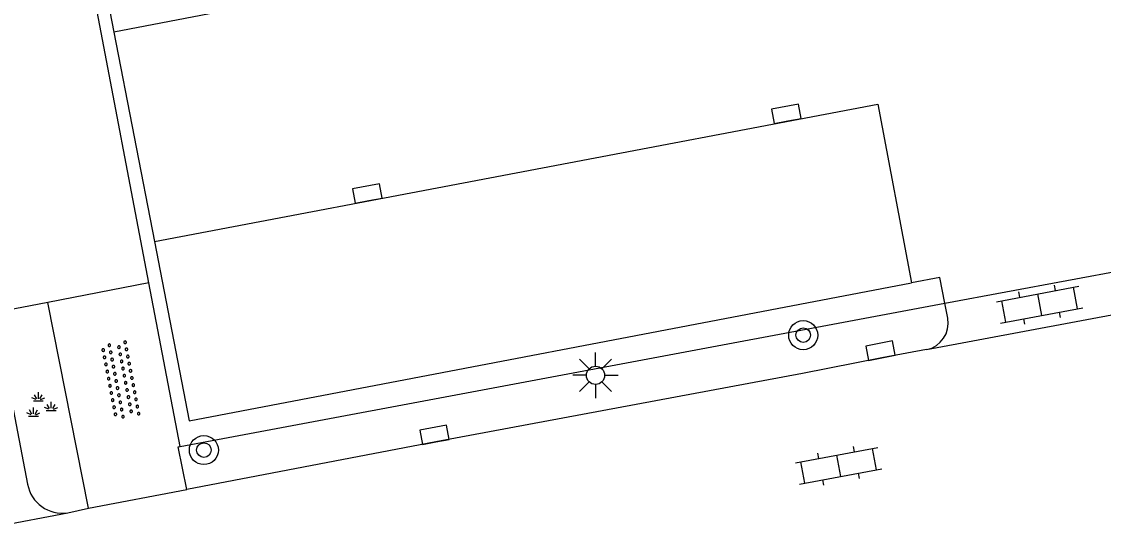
# Model space of a CAD drawing. Extents: x 132999 to 136000, y 398499 to 400501.
# Drawn here: x 133788.92 to 133818.66, y 398853.67 to 398867.28 of the extents above; entities that cross this region are included whole.
import ezdxf

# ---------------------------------------------------------------- set-up
doc = ezdxf.new("R2010")
doc.units = 0
for name, color, linetype in [('gg-afsc-hekwerk', 7, 'Continuous'), ('gg-knt-verharding', 7, 'Continuous'), ('gg-knt-verharding nz', 7, 'Continuous'), ('gt-symb-boom', 7, 'Continuous'), ('gt-symb-groenvak', 7, 'Continuous'), ('gt-symb-klinker verharding', 7, 'Continuous'), ('gt-symb-kolk', 7, 'Continuous'), ('gt-symb-lichtmast', 7, 'Continuous'), ('gt-symb-overige verharding', 7, 'Continuous')]:
    doc.layers.add(name, color=color, linetype=linetype)

# ---------------------------------------------------------------- blocks, each defined once
blk = doc.blocks.new('gt0-KL1')
at = {"layer": 'gt-symb-klinker verharding'}
for p, q in [((-1.15, 0.3), (1.15, 0.3)), ((-1, -0.3), (-1, 0.3)), ((-0.5, 0.3), (-0.5, 0.45)), ((0, -0.3), (0, 0.3)), ((0.5, 0.3), (0.5, 0.45)), ((1, -0.3), (1, 0.3)), ((-1.15, -0.3), (1.15, -0.3)), ((-0.5, -0.45), (-0.5, -0.3)), ((0.5, -0.45), (0.5, -0.3))]:
    blk.add_line(p, q, dxfattribs=at)
blk = doc.blocks.new('gt0-KOLK')
at = {"layer": 'gt-symb-kolk'}
blk.add_lwpolyline([(0, 0), (0.375, 0), (0.375, 0.4), (-0.375, 0.4), (-0.375, 0), (0, 0)], dxfattribs=at)
blk = doc.blocks.new('gt0-LMAST')
at = {"layer": 'gt-symb-lichtmast'}
for p, q in [((-0.005, 0.246), (-0.005, 0.621)), ((-0.182, 0.173), (-0.447, 0.438)), ((0.172, 0.173), (0.437, 0.438)), ((-0.255, -0.004), (-0.63, -0.004)), ((-0.182, -0.181), (-0.447, -0.446)), ((-0.005, -0.254), (-0.005, -0.629)), ((0.437, -0.446), (0.172, -0.181)), ((0.245, -0.004), (0.62, -0.004))]:
    blk.add_line(p, q, dxfattribs=at)
blk.add_circle((-0.005, -0.004), 0.25, dxfattribs=at)
blk = doc.blocks.new('gt0-BOOM')
at = {"layer": 'gt-symb-boom'}
for radius in [0.4, 0.2]:
    blk.add_circle((0, 0), radius, dxfattribs=at)
blk = doc.blocks.new('gt0-OVH')
at = {"layer": 'gt-symb-overige verharding'}
for points in [[(-0.972, 0.298), (-0.967, 0.308), (-0.965, 0.319), (-0.966, 0.33), (-0.971, 0.34), (-0.978, 0.348), (-0.988, 0.353), (-0.999, 0.355), (-1.01, 0.354), (-1.02, 0.349), (-1.028, 0.342), (-1.033, 0.332), (-1.035, 0.321), (-1.034, 0.31), (-1.029, 0.3), (-1.022, 0.292), (-1.012, 0.287), (-1.001, 0.285), (-0.99, 0.286), (-0.98, 0.291)], [(-0.772, 0.298), (-0.767, 0.308), (-0.765, 0.319), (-0.766, 0.33), (-0.771, 0.34), (-0.778, 0.348), (-0.788, 0.353), (-0.799, 0.355), (-0.81, 0.354), (-0.82, 0.349), (-0.828, 0.342), (-0.833, 0.332), (-0.835, 0.321), (-0.834, 0.31), (-0.829, 0.3), (-0.822, 0.292), (-0.812, 0.287), (-0.801, 0.285), (-0.79, 0.286), (-0.78, 0.291)], [(-0.572, 0.298), (-0.567, 0.308), (-0.565, 0.319), (-0.566, 0.33), (-0.571, 0.34), (-0.578, 0.348), (-0.588, 0.353), (-0.599, 0.355), (-0.61, 0.354), (-0.62, 0.349), (-0.628, 0.342), (-0.633, 0.332), (-0.635, 0.321), (-0.634, 0.31), (-0.629, 0.3), (-0.622, 0.292), (-0.612, 0.287), (-0.601, 0.285), (-0.59, 0.286), (-0.58, 0.291)], [(-0.372, 0.298), (-0.367, 0.308), (-0.365, 0.319), (-0.366, 0.33), (-0.371, 0.34), (-0.378, 0.348), (-0.388, 0.353), (-0.399, 0.355), (-0.41, 0.354), (-0.42, 0.349), (-0.428, 0.342), (-0.433, 0.332), (-0.435, 0.321), (-0.434, 0.31), (-0.429, 0.3), (-0.422, 0.292), (-0.412, 0.287), (-0.401, 0.285), (-0.39, 0.286), (-0.38, 0.291)], [(-0.172, 0.298), (-0.167, 0.308), (-0.165, 0.319), (-0.166, 0.33), (-0.171, 0.34), (-0.178, 0.348), (-0.188, 0.353), (-0.199, 0.355), (-0.21, 0.354), (-0.22, 0.349), (-0.228, 0.342), (-0.233, 0.332), (-0.235, 0.321), (-0.234, 0.31), (-0.229, 0.3), (-0.222, 0.292), (-0.212, 0.287), (-0.201, 0.285), (-0.19, 0.286), (-0.18, 0.291)], [(0.028, 0.298), (0.033, 0.308), (0.035, 0.319), (0.034, 0.33), (0.029, 0.34), (0.022, 0.348), (0.012, 0.353), (0.001, 0.355), (-0.01, 0.354), (-0.02, 0.349), (-0.028, 0.342), (-0.033, 0.332), (-0.035, 0.321), (-0.034, 0.31), (-0.029, 0.3), (-0.022, 0.292), (-0.012, 0.287), (-0.001, 0.285), (0.01, 0.286), (0.02, 0.291)], [(0.228, 0.298), (0.233, 0.308), (0.235, 0.319), (0.234, 0.33), (0.229, 0.34), (0.222, 0.348), (0.212, 0.353), (0.201, 0.355), (0.19, 0.354), (0.18, 0.349), (0.172, 0.342), (0.167, 0.332), (0.165, 0.321), (0.166, 0.31), (0.171, 0.3), (0.178, 0.292), (0.188, 0.287), (0.199, 0.285), (0.21, 0.286), (0.22, 0.291)], [(0.428, 0.298), (0.433, 0.308), (0.435, 0.319), (0.434, 0.33), (0.429, 0.34), (0.422, 0.348), (0.412, 0.353), (0.401, 0.355), (0.39, 0.354), (0.38, 0.349), (0.372, 0.342), (0.367, 0.332), (0.365, 0.321), (0.366, 0.31), (0.371, 0.3), (0.378, 0.292), (0.388, 0.287), (0.399, 0.285), (0.41, 0.286), (0.42, 0.291)], [(0.628, 0.298), (0.633, 0.308), (0.635, 0.319), (0.634, 0.33), (0.629, 0.34), (0.622, 0.348), (0.612, 0.353), (0.601, 0.355), (0.59, 0.354), (0.58, 0.349), (0.572, 0.342), (0.567, 0.332), (0.565, 0.321), (0.566, 0.31), (0.571, 0.3), (0.578, 0.292), (0.588, 0.287), (0.599, 0.285), (0.61, 0.286), (0.62, 0.291)], [(0.828, 0.298), (0.833, 0.308), (0.835, 0.319), (0.834, 0.33), (0.829, 0.34), (0.822, 0.348), (0.812, 0.353), (0.801, 0.355), (0.79, 0.354), (0.78, 0.349), (0.772, 0.342), (0.767, 0.332), (0.765, 0.321), (0.766, 0.31), (0.771, 0.3), (0.778, 0.292), (0.788, 0.287), (0.799, 0.285), (0.81, 0.286), (0.82, 0.291)], [(1.028, 0.298), (1.033, 0.308), (1.035, 0.319), (1.034, 0.33), (1.029, 0.34), (1.022, 0.348), (1.012, 0.353), (1.001, 0.355), (0.99, 0.354), (0.98, 0.349), (0.972, 0.342), (0.967, 0.332), (0.965, 0.321), (0.966, 0.31), (0.971, 0.3), (0.978, 0.292), (0.988, 0.287), (0.999, 0.285), (1.01, 0.286), (1.02, 0.291)], [(-0.872, 0.106), (-0.867, 0.116), (-0.865, 0.126), (-0.866, 0.137), (-0.871, 0.147), (-0.878, 0.156), (-0.888, 0.161), (-0.899, 0.163), (-0.91, 0.162), (-0.92, 0.157), (-0.928, 0.15), (-0.933, 0.14), (-0.935, 0.129), (-0.934, 0.118), (-0.929, 0.108), (-0.922, 0.1), (-0.912, 0.095), (-0.901, 0.092), (-0.89, 0.094), (-0.88, 0.098)], [(-0.672, 0.106), (-0.667, 0.116), (-0.665, 0.126), (-0.666, 0.137), (-0.671, 0.147), (-0.678, 0.156), (-0.688, 0.161), (-0.699, 0.163), (-0.71, 0.162), (-0.72, 0.157), (-0.728, 0.15), (-0.733, 0.14), (-0.735, 0.129), (-0.734, 0.118), (-0.729, 0.108), (-0.722, 0.1), (-0.712, 0.095), (-0.701, 0.092), (-0.69, 0.094), (-0.68, 0.098)], [(-0.472, 0.106), (-0.467, 0.116), (-0.465, 0.126), (-0.466, 0.137), (-0.471, 0.147), (-0.478, 0.156), (-0.488, 0.161), (-0.499, 0.163), (-0.51, 0.162), (-0.52, 0.157), (-0.528, 0.15), (-0.533, 0.14), (-0.535, 0.129), (-0.534, 0.118), (-0.529, 0.108), (-0.522, 0.1), (-0.512, 0.095), (-0.501, 0.092), (-0.49, 0.094), (-0.48, 0.098)], [(-0.272, 0.106), (-0.267, 0.116), (-0.265, 0.126), (-0.266, 0.137), (-0.271, 0.147), (-0.278, 0.156), (-0.288, 0.161), (-0.299, 0.163), (-0.31, 0.162), (-0.32, 0.157), (-0.328, 0.15), (-0.333, 0.14), (-0.335, 0.129), (-0.334, 0.118), (-0.329, 0.108), (-0.322, 0.1), (-0.312, 0.095), (-0.301, 0.092), (-0.29, 0.094), (-0.28, 0.098)], [(-0.072, 0.106), (-0.067, 0.116), (-0.065, 0.126), (-0.066, 0.137), (-0.071, 0.147), (-0.078, 0.156), (-0.088, 0.161), (-0.099, 0.163), (-0.11, 0.162), (-0.12, 0.157), (-0.128, 0.15), (-0.133, 0.14), (-0.135, 0.129), (-0.134, 0.118), (-0.129, 0.108), (-0.122, 0.1), (-0.112, 0.095), (-0.101, 0.092), (-0.09, 0.094), (-0.08, 0.098)], [(0.128, 0.106), (0.133, 0.116), (0.135, 0.126), (0.134, 0.137), (0.129, 0.147), (0.122, 0.156), (0.112, 0.161), (0.101, 0.163), (0.09, 0.162), (0.08, 0.157), (0.072, 0.15), (0.067, 0.14), (0.065, 0.129), (0.066, 0.118), (0.071, 0.108), (0.078, 0.1), (0.088, 0.095), (0.099, 0.092), (0.11, 0.094), (0.12, 0.098)], [(0.328, 0.106), (0.333, 0.116), (0.335, 0.126), (0.334, 0.137), (0.329, 0.147), (0.322, 0.156), (0.312, 0.161), (0.301, 0.163), (0.29, 0.162), (0.28, 0.157), (0.272, 0.15), (0.267, 0.14), (0.265, 0.129), (0.266, 0.118), (0.271, 0.108), (0.278, 0.1), (0.288, 0.095), (0.299, 0.092), (0.31, 0.094), (0.32, 0.098)], [(0.528, 0.106), (0.533, 0.116), (0.535, 0.126), (0.534, 0.137), (0.529, 0.147), (0.522, 0.156), (0.512, 0.161), (0.501, 0.163), (0.49, 0.162), (0.48, 0.157), (0.472, 0.15), (0.467, 0.14), (0.465, 0.129), (0.466, 0.118), (0.471, 0.108), (0.478, 0.1), (0.488, 0.095), (0.499, 0.092), (0.51, 0.094), (0.52, 0.098)], [(0.728, 0.106), (0.733, 0.116), (0.735, 0.126), (0.734, 0.137), (0.729, 0.147), (0.722, 0.156), (0.712, 0.161), (0.701, 0.163), (0.69, 0.162), (0.68, 0.157), (0.672, 0.15), (0.667, 0.14), (0.665, 0.129), (0.666, 0.118), (0.671, 0.108), (0.678, 0.1), (0.688, 0.095), (0.699, 0.092), (0.71, 0.094), (0.72, 0.098)], [(0.928, 0.106), (0.933, 0.116), (0.935, 0.126), (0.934, 0.137), (0.929, 0.147), (0.922, 0.156), (0.912, 0.161), (0.901, 0.163), (0.89, 0.162), (0.88, 0.157), (0.872, 0.15), (0.867, 0.14), (0.865, 0.129), (0.866, 0.118), (0.871, 0.108), (0.878, 0.1), (0.888, 0.095), (0.899, 0.092), (0.91, 0.094), (0.92, 0.098)], [(-0.972, -0.142), (-0.967, -0.132), (-0.965, -0.121), (-0.966, -0.11), (-0.971, -0.1), (-0.978, -0.092), (-0.988, -0.087), (-0.999, -0.085), (-1.01, -0.086), (-1.02, -0.091), (-1.028, -0.098), (-1.033, -0.108), (-1.035, -0.119), (-1.034, -0.13), (-1.029, -0.14), (-1.022, -0.148), (-1.012, -0.153), (-1.001, -0.155), (-0.99, -0.154), (-0.98, -0.149)], [(-0.872, -0.334), (-0.867, -0.324), (-0.865, -0.314), (-0.866, -0.303), (-0.871, -0.293), (-0.878, -0.284), (-0.888, -0.279), (-0.899, -0.277), (-0.91, -0.278), (-0.92, -0.283), (-0.928, -0.29), (-0.933, -0.3), (-0.935, -0.311), (-0.934, -0.322), (-0.929, -0.332), (-0.922, -0.34), (-0.912, -0.345), (-0.901, -0.348), (-0.89, -0.346), (-0.88, -0.342)], [(-0.772, -0.142), (-0.767, -0.132), (-0.765, -0.121), (-0.766, -0.11), (-0.771, -0.1), (-0.778, -0.092), (-0.788, -0.087), (-0.799, -0.085), (-0.81, -0.086), (-0.82, -0.091), (-0.828, -0.098), (-0.833, -0.108), (-0.835, -0.119), (-0.834, -0.13), (-0.829, -0.14), (-0.822, -0.148), (-0.812, -0.153), (-0.801, -0.155), (-0.79, -0.154), (-0.78, -0.149)], [(-0.672, -0.334), (-0.667, -0.324), (-0.665, -0.314), (-0.666, -0.303), (-0.671, -0.293), (-0.678, -0.284), (-0.688, -0.279), (-0.699, -0.277), (-0.71, -0.278), (-0.72, -0.283), (-0.728, -0.29), (-0.733, -0.3), (-0.735, -0.311), (-0.734, -0.322), (-0.729, -0.332), (-0.722, -0.34), (-0.712, -0.345), (-0.701, -0.348), (-0.69, -0.346), (-0.68, -0.342)], [(-0.572, -0.142), (-0.567, -0.132), (-0.565, -0.121), (-0.566, -0.11), (-0.571, -0.1), (-0.578, -0.092), (-0.588, -0.087), (-0.599, -0.085), (-0.61, -0.086), (-0.62, -0.091), (-0.628, -0.098), (-0.633, -0.108), (-0.635, -0.119), (-0.634, -0.13), (-0.629, -0.14), (-0.622, -0.148), (-0.612, -0.153), (-0.601, -0.155), (-0.59, -0.154), (-0.58, -0.149)], [(-0.472, -0.334), (-0.467, -0.324), (-0.465, -0.314), (-0.466, -0.303), (-0.471, -0.293), (-0.478, -0.284), (-0.488, -0.279), (-0.499, -0.277), (-0.51, -0.278), (-0.52, -0.283), (-0.528, -0.29), (-0.533, -0.3), (-0.535, -0.311), (-0.534, -0.322), (-0.529, -0.332), (-0.522, -0.34), (-0.512, -0.345), (-0.501, -0.348), (-0.49, -0.346), (-0.48, -0.342)], [(-0.372, -0.142), (-0.367, -0.132), (-0.365, -0.121), (-0.366, -0.11), (-0.371, -0.1), (-0.378, -0.092), (-0.388, -0.087), (-0.399, -0.085), (-0.41, -0.086), (-0.42, -0.091), (-0.428, -0.098), (-0.433, -0.108), (-0.435, -0.119), (-0.434, -0.13), (-0.429, -0.14), (-0.422, -0.148), (-0.412, -0.153), (-0.401, -0.155), (-0.39, -0.154), (-0.38, -0.149)], [(-0.272, -0.334), (-0.267, -0.324), (-0.265, -0.314), (-0.266, -0.303), (-0.271, -0.293), (-0.278, -0.284), (-0.288, -0.279), (-0.299, -0.277), (-0.31, -0.278), (-0.32, -0.283), (-0.328, -0.29), (-0.333, -0.3), (-0.335, -0.311), (-0.334, -0.322), (-0.329, -0.332), (-0.322, -0.34), (-0.312, -0.345), (-0.301, -0.348), (-0.29, -0.346), (-0.28, -0.342)], [(-0.172, -0.142), (-0.167, -0.132), (-0.165, -0.121), (-0.166, -0.11), (-0.171, -0.1), (-0.178, -0.092), (-0.188, -0.087), (-0.199, -0.085), (-0.21, -0.086), (-0.22, -0.091), (-0.228, -0.098), (-0.233, -0.108), (-0.235, -0.119), (-0.234, -0.13), (-0.229, -0.14), (-0.222, -0.148), (-0.212, -0.153), (-0.201, -0.155), (-0.19, -0.154), (-0.18, -0.149)], [(-0.072, -0.334), (-0.067, -0.324), (-0.065, -0.314), (-0.066, -0.303), (-0.071, -0.293), (-0.078, -0.284), (-0.088, -0.279), (-0.099, -0.277), (-0.11, -0.278), (-0.12, -0.283), (-0.128, -0.29), (-0.133, -0.3), (-0.135, -0.311), (-0.134, -0.322), (-0.129, -0.332), (-0.122, -0.34), (-0.112, -0.345), (-0.101, -0.348), (-0.09, -0.346), (-0.08, -0.342)], [(0.028, -0.142), (0.033, -0.132), (0.035, -0.121), (0.034, -0.11), (0.029, -0.1), (0.022, -0.092), (0.012, -0.087), (0.001, -0.085), (-0.01, -0.086), (-0.02, -0.091), (-0.028, -0.098), (-0.033, -0.108), (-0.035, -0.119), (-0.034, -0.13), (-0.029, -0.14), (-0.022, -0.148), (-0.012, -0.153), (-0.001, -0.155), (0.01, -0.154), (0.02, -0.149)], [(0.128, -0.334), (0.133, -0.324), (0.135, -0.314), (0.134, -0.303), (0.129, -0.293), (0.122, -0.284), (0.112, -0.279), (0.101, -0.277), (0.09, -0.278), (0.08, -0.283), (0.072, -0.29), (0.067, -0.3), (0.065, -0.311), (0.066, -0.322), (0.071, -0.332), (0.078, -0.34), (0.088, -0.345), (0.099, -0.348), (0.11, -0.346), (0.12, -0.342)], [(0.228, -0.142), (0.233, -0.132), (0.235, -0.121), (0.234, -0.11), (0.229, -0.1), (0.222, -0.092), (0.212, -0.087), (0.201, -0.085), (0.19, -0.086), (0.18, -0.091), (0.172, -0.098), (0.167, -0.108), (0.165, -0.119), (0.166, -0.13), (0.171, -0.14), (0.178, -0.148), (0.188, -0.153), (0.199, -0.155), (0.21, -0.154), (0.22, -0.149)], [(0.328, -0.334), (0.333, -0.324), (0.335, -0.314), (0.334, -0.303), (0.329, -0.293), (0.322, -0.284), (0.312, -0.279), (0.301, -0.277), (0.29, -0.278), (0.28, -0.283), (0.272, -0.29), (0.267, -0.3), (0.265, -0.311), (0.266, -0.322), (0.271, -0.332), (0.278, -0.34), (0.288, -0.345), (0.299, -0.348), (0.31, -0.346), (0.32, -0.342)], [(0.428, -0.142), (0.433, -0.132), (0.435, -0.121), (0.434, -0.11), (0.429, -0.1), (0.422, -0.092), (0.412, -0.087), (0.401, -0.085), (0.39, -0.086), (0.38, -0.091), (0.372, -0.098), (0.367, -0.108), (0.365, -0.119), (0.366, -0.13), (0.371, -0.14), (0.378, -0.148), (0.388, -0.153), (0.399, -0.155), (0.41, -0.154), (0.42, -0.149)], [(0.528, -0.334), (0.533, -0.324), (0.535, -0.314), (0.534, -0.303), (0.529, -0.293), (0.522, -0.284), (0.512, -0.279), (0.501, -0.277), (0.49, -0.278), (0.48, -0.283), (0.472, -0.29), (0.467, -0.3), (0.465, -0.311), (0.466, -0.322), (0.471, -0.332), (0.478, -0.34), (0.488, -0.345), (0.499, -0.348), (0.51, -0.346), (0.52, -0.342)], [(0.628, -0.142), (0.633, -0.132), (0.635, -0.121), (0.634, -0.11), (0.629, -0.1), (0.622, -0.092), (0.612, -0.087), (0.601, -0.085), (0.59, -0.086), (0.58, -0.091), (0.572, -0.098), (0.567, -0.108), (0.565, -0.119), (0.566, -0.13), (0.571, -0.14), (0.578, -0.148), (0.588, -0.153), (0.599, -0.155), (0.61, -0.154), (0.62, -0.149)], [(0.728, -0.334), (0.733, -0.324), (0.735, -0.314), (0.734, -0.303), (0.729, -0.293), (0.722, -0.284), (0.712, -0.279), (0.701, -0.277), (0.69, -0.278), (0.68, -0.283), (0.672, -0.29), (0.667, -0.3), (0.665, -0.311), (0.666, -0.322), (0.671, -0.332), (0.678, -0.34), (0.688, -0.345), (0.699, -0.348), (0.71, -0.346), (0.72, -0.342)], [(0.828, -0.142), (0.833, -0.132), (0.835, -0.121), (0.834, -0.11), (0.829, -0.1), (0.822, -0.092), (0.812, -0.087), (0.801, -0.085), (0.79, -0.086), (0.78, -0.091), (0.772, -0.098), (0.767, -0.108), (0.765, -0.119), (0.766, -0.13), (0.771, -0.14), (0.778, -0.148), (0.788, -0.153), (0.799, -0.155), (0.81, -0.154), (0.82, -0.149)], [(0.928, -0.334), (0.933, -0.324), (0.935, -0.314), (0.934, -0.303), (0.929, -0.293), (0.922, -0.284), (0.912, -0.279), (0.901, -0.277), (0.89, -0.278), (0.88, -0.283), (0.872, -0.29), (0.867, -0.3), (0.865, -0.311), (0.866, -0.322), (0.871, -0.332), (0.878, -0.34), (0.888, -0.345), (0.899, -0.348), (0.91, -0.346), (0.92, -0.342)], [(1.028, -0.142), (1.033, -0.132), (1.035, -0.121), (1.034, -0.11), (1.029, -0.1), (1.022, -0.092), (1.012, -0.087), (1.001, -0.085), (0.99, -0.086), (0.98, -0.091), (0.972, -0.098), (0.967, -0.108), (0.965, -0.119), (0.966, -0.13), (0.971, -0.14), (0.978, -0.148), (0.988, -0.153), (0.999, -0.155), (1.01, -0.154), (1.02, -0.149)]]:
    blk.add_lwpolyline(points, close=True, dxfattribs=at)
blk = doc.blocks.new('gt0-GRVAK')
at = {"layer": 'gt-symb-groenvak'}
for p, q in [((-0.091, 0.211), (-0.156, 0.322)), ((-0.047, 0.214), (-0.047, 0.393)), ((-0.004, 0.211), (0.061, 0.322)), ((-0.11, 0.189), (-0.228, 0.24)), ((-0.182, 0.153), (0.088, 0.153)), ((0.015, 0.189), (0.133, 0.24)), ((0.262, -0.052), (0.197, 0.059)), ((0.305, -0.049), (0.305, 0.13)), ((0.349, -0.052), (0.414, 0.059)), ((-0.245, -0.228), (-0.363, -0.177)), ((-0.318, -0.264), (-0.047, -0.264)), ((-0.226, -0.206), (-0.291, -0.095)), ((-0.183, -0.203), (-0.183, -0.024)), ((-0.139, -0.206), (-0.074, -0.095)), ((-0.12, -0.228), (-0.002, -0.177)), ((0.243, -0.074), (0.125, -0.023)), ((0.17, -0.11), (0.441, -0.11)), ((0.368, -0.074), (0.486, -0.023))]:
    blk.add_line(p, q, dxfattribs=at)

msp = doc.modelspace()

# ---------------------------------------------------------------- linework, layer by layer
at = {"layer": 'gg-afsc-hekwerk'}
for p, q in [((133792.416, 398860.096), (133790.055, 398872.487)), ((133814.307, 398859.533), (133819.572, 398860.52)), ((133792.416, 398860.096), (133789.64, 398859.558)), ((133793.274, 398855.59), (133792.416, 398860.096)), ((133789.64, 398859.558), (133776.672, 398857.045)), ((133793.274, 398855.59), (133814.307, 398859.533))]:
    msp.add_line(p, q, dxfattribs=at)
at = {"layer": 'gg-knt-verharding'}
for p, q in [((133791.452, 398866.993), (133792.567, 398861.234)), ((133790.755, 398853.895), (133789.64, 398859.558)), ((133814.386, 398859.12), (133814.307, 398859.533)), ((133790.755, 398853.895), (133793.462, 398854.41)), ((133790.187, 398853.771), (133790.755, 398853.895))]:
    msp.add_line(p, q, dxfattribs=at)
for points in [[(133812.668, 398876.152), (133790.496, 398871.929), (133791.452, 398866.993)], [(133792.567, 398861.234), (133793.522, 398856.299), (133813.391, 398860.094)], [(133814.307, 398859.533), (133814.171, 398860.243), (133813.391, 398860.094)], [(133779.029, 398851.649), (133778.019, 398856.853), (133788.254, 398858.835), (133789.08, 398854.559)], [(133813.804, 398858.258), (133812.575, 398858.036), (133810.387, 398857.6), (133800.307, 398855.718), (133793.462, 398854.41)], [(133793.462, 398854.41), (133793.224, 398855.58), (133793.274, 398855.59)]]:
    msp.add_lwpolyline(points, dxfattribs=at)
for centre, radius, start, end in [((133813.651, 398858.988), 0.746, 281.7928, 10.1548), ((133790.036, 398854.73), 0.971, 190.1654, 278.9455)]:
    msp.add_arc(centre, radius, start, end, dxfattribs=at)
at = {"layer": 'gg-knt-verharding nz'}
for p, q in [((133813.804, 398858.258), (133820.53, 398859.52)), ((133779.029, 398851.649), (133790.187, 398853.771))]:
    msp.add_line(p, q, dxfattribs=at)
for points in [[(133813.578, 398871.414), (133813.611, 398871.244), (133791.452, 398866.993)], [(133792.567, 398861.234), (133812.458, 398865.011), (133813.391, 398860.094)]]:
    msp.add_lwpolyline(points, dxfattribs=at)

# ---------------------------------------------------------------- block references
at = {"layer": 'gt-symb-boom'}
msp.add_blockref('gt0-BOOM', (133810.411, 398858.657), dxfattribs=at)
at = {"layer": 'gt-symb-boom', "rotation": 100.83791044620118}
msp.add_blockref('gt0-BOOM', (133793.93, 398855.495), dxfattribs=at)
at = {"layer": 'gt-symb-groenvak'}
msp.add_blockref('gt0-GRVAK', (133789.425, 398856.693), dxfattribs=at)
at = {"layer": 'gt-symb-klinker verharding'}
for p, rotation in [((133816.913, 398859.495), 10.658361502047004), ((133811.386, 398855.06), 10.658361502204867)]:
    msp.add_blockref('gt0-KL1', p, dxfattribs=dict(at, rotation=rotation))
at = {"layer": 'gt-symb-kolk'}
for p, rotation in [((133809.984, 398864.551), 10.781616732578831), ((133798.462, 398862.357), 10.714643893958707), ((133812.575, 398858.036), 11.29870020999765), ((133800.307, 398855.718), 10.837910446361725)]:
    msp.add_blockref('gt0-KOLK', p, dxfattribs=dict(at, rotation=rotation))
at = {"layer": 'gt-symb-lichtmast'}
msp.add_blockref('gt0-LMAST', (133804.704, 398857.556), dxfattribs=at)
at = {"layer": 'gt-symb-overige verharding', "rotation": -79.21838326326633}
msp.add_blockref('gt0-OVH', (133791.636, 398857.419), dxfattribs=at)

doc.saveas('drawing.dxf')
